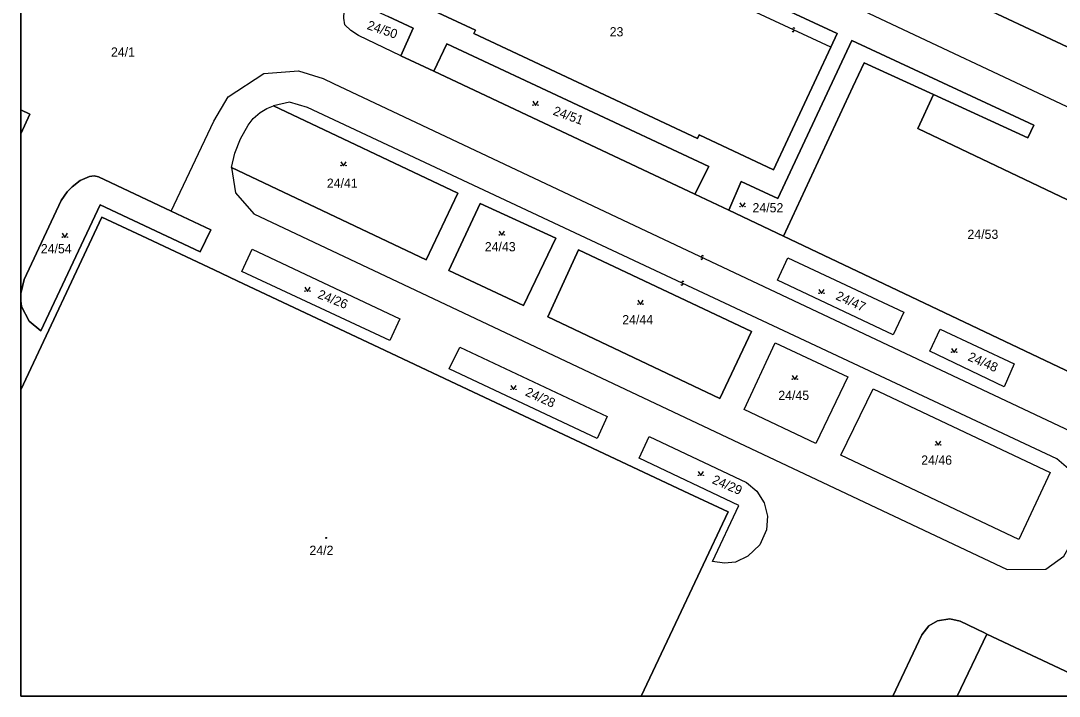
# Model space of a CAD drawing. Extents: x -600309 to -598967, y -1161267 to -1160292.
# Drawn here: x -600308.5 to -600116.9, y -1161267 to -1161142.4 of the extents above; entities that cross this region are included whole.
import ezdxf

# ---------------------------------------------------------------- set-up
doc = ezdxf.new("R2010")
doc.units = 0
for name, color, linetype in [('Level 1', 7, 'Continuous'), ('Level 13', 7, 'Continuous'), ('Level 3', 7, 'Continuous'), ('Level 4', 7, 'Continuous'), ('Level 5', 7, 'Continuous'), ('Level 57', 7, 'Continuous'), ('Level 60', 7, 'Continuous'), ('Vrstva 60', 7, 'Continuous'), ('Vrstva 63', 7, 'Continuous')]:
    doc.layers.add(name, color=color, linetype=linetype)

msp = doc.modelspace()

# ---------------------------------------------------------------- linework, layer by layer
at = {"layer": 'Level 1'}
msp.add_line((-600135.75, -1161267.03), (-600130.32, -1161255.55), dxfattribs=at)
for points in [[(-600238.73, -1161088.76), (-600238.46, -1161089.16), (-600151.25, -1161130.33), (-600098.6, -1161155.15)], [(-600229.5, -1161111.12), (-600228.24, -1161108.47), (-600227.38, -1161107.25), (-600226.27, -1161106.69), (-600224.53, -1161106.8), (-600223.79, -1161107.23), (-600043.89, -1161191.9), (-600043.26, -1161192.44), (-600042.89, -1161193.21), (-600043.19, -1161194.85), (-600044.7, -1161198.03), (-600057.71, -1161225.74), (-600058.61, -1161226.49), (-600059.44, -1161226.68), (-600060.69, -1161226.32), (-600067.67, -1161223.26)], [(-600238.42, -1161148.87), (-600246.26, -1161145.13), (-600247.67, -1161144.2), (-600248.73, -1161143.15), (-600248.94, -1161141.91), (-600248.86, -1161140.6), (-600248.54, -1161139.42), (-600247.94, -1161138.28)], [(-600238.39, -1161137.67), (-600224.67, -1161144.13), (-600224.93, -1161144.74), (-600183.7, -1161164.11), (-600183.4, -1161163.46), (-600169.68, -1161169.91), (-600159.11, -1161147.29)], [(-600171.55, -1161138.32), (-600157.93, -1161144.72), (-600159.11, -1161147.29)], [(-600240.77, -1161141.63), (-600236.13, -1161143.78), (-600238.42, -1161148.87)], [(-600177.93, -1161177.33), (-600175.65, -1161172.08), (-600168.84, -1161175.22), (-600155.19, -1161146.06), (-600121.64, -1161161.63), (-600122.74, -1161164), (-600140.15, -1161156.02)], [(-600232.34, -1161151.69), (-600229.91, -1161146.68), (-600181.59, -1161169.3), (-600184.19, -1161174.39)], [(-600238.42, -1161148.87), (-600232.34, -1161151.69)], [(-600232.34, -1161151.69), (-600184.19, -1161174.39)], [(-600140.15, -1161156.02), (-600152.93, -1161150.16), (-600155.05, -1161154.61), (-600167.8, -1161182.12)], [(-600096.77, -1161179.04), (-600110.68, -1161172.15), (-600112.84, -1161176.64), (-600143.02, -1161162.3), (-600140.15, -1161156.02)], [(-600308.54, -1161163.23), (-600306.84, -1161159.64), (-600308.54, -1161158.84)], [(-600269.67, -1161169.47), (-600269.02, -1161166.82), (-600268, -1161164.17), (-600266.56, -1161161.68), (-600265.66, -1161160.46), (-600264.37, -1161159.32), (-600263.16, -1161158.58), (-600261.93, -1161158.1)], [(-600269.67, -1161169.47), (-600233.73, -1161186.51), (-600227.89, -1161174.19), (-600261.93, -1161158.1)], [(-600280.78, -1161177.52), (-600294.21, -1161171.22), (-600295.02, -1161171.01), (-600295.86, -1161171.12), (-600297.57, -1161171.9), (-600299.08, -1161173.01), (-600300.01, -1161173.96), (-600301.08, -1161175.58), (-600307.92, -1161190.15), (-600308.54, -1161192.69)], [(-600184.19, -1161174.39), (-600177.93, -1161177.33)], [(-600308.54, -1161194.05), (-600308.43, -1161195.13), (-600307, -1161197.84), (-600304.83, -1161199.58), (-600293.87, -1161176.38), (-600275.43, -1161185.06), (-600273.47, -1161180.95), (-600280.78, -1161177.52)], [(-600223.76, -1161176.09), (-600229.54, -1161188.45), (-600215.78, -1161194.93), (-600209.85, -1161182.54), (-600223.76, -1161176.09)], [(-600194.05, -1161267.03), (-600188.22, -1161254.63), (-600178.05, -1161233.03), (-600186.2, -1161229.19), (-600203.05, -1161221.26), (-600230.38, -1161208.39), (-600241.33, -1161203.24), (-600268.6, -1161190.4), (-600272.88, -1161188.38), (-600286.21, -1161182.11), (-600293.56, -1161178.65), (-600308.54, -1161210.48)], [(-600177.93, -1161177.33), (-600167.8, -1161182.12)], [(-600167.8, -1161182.12), (-600108.4, -1161210.37)], [(-600267.76, -1161188.68), (-600265.82, -1161184.57), (-600238.61, -1161197.39), (-600240.46, -1161201.42), (-600267.76, -1161188.68)], [(-600179.56, -1161212.07), (-600173.75, -1161199.74), (-600205.67, -1161184.68), (-600211.3, -1161197.05), (-600179.56, -1161212.07)], [(-600168.93, -1161190.24), (-600167.03, -1161186.13), (-600145.64, -1161196.14), (-600147.6, -1161200.32), (-600168.93, -1161190.24)], [(-600140.83, -1161203.38), (-600138.93, -1161199.31), (-600125.27, -1161205.68), (-600127.12, -1161209.93), (-600140.83, -1161203.38)], [(-600227.55, -1161202.64), (-600200.34, -1161215.43), (-600202.19, -1161219.45), (-600229.49, -1161206.63), (-600227.55, -1161202.64)], [(-600161.87, -1161220.38), (-600175.08, -1161214.12), (-600169.33, -1161201.82), (-600155.98, -1161208.09), (-600161.87, -1161220.38)], [(-600124.37, -1161238.14), (-600157.24, -1161222.58), (-600151.25, -1161210.33), (-600118.61, -1161225.76), (-600124.37, -1161238.14)], [(-600192.62, -1161219.08), (-600174.66, -1161227.58), (-600172.71, -1161229.19), (-600171.36, -1161231.33), (-600170.76, -1161233.79), (-600170.96, -1161236.32), (-600172.17, -1161239.08), (-600174.4, -1161241.19), (-600176.67, -1161242.31), (-600178.7, -1161242.49), (-600180.89, -1161242.18), (-600176.04, -1161231.83), (-600194.46, -1161223.11), (-600192.62, -1161219.08)], [(-600147.67, -1161267.03), (-600142.31, -1161255.69), (-600141.01, -1161254.05), (-600139.39, -1161253.09), (-600137.13, -1161252.74), (-600135.21, -1161253.2), (-600130.76, -1161255.35), (-600130.32, -1161255.55)], [(-600130.32, -1161255.55), (-600111.76, -1161264.29)]]:
    msp.add_lwpolyline(points, dxfattribs=at)
at = {"layer": 'Level 13'}
for centre, start, end in [((-600166.06, -1161144.25), 192.3285, 64.4265), ((-600165.9, -1161143.91), 12.114, 244.704), ((-600182.92, -1161186.25), 191.9006, 64.4906), ((-600182.76, -1161185.91), 12.115, 244.213), ((-600186.57, -1161191), 192.2579, 64.3559), ((-600186.41, -1161190.66), 12.0434, 244.6334)]:
    msp.add_arc(centre, 0.184, start, end, dxfattribs=at)
at = {"layer": 'Level 3'}
for points in [[(-600159.11, -1161147.29), (-600172.85, -1161140.87), (-600172.58, -1161140.3)], [(-600280.78, -1161177.52), (-600272.9, -1161160.91), (-600270.28, -1161156.45), (-600263.67, -1161152.12), (-600257.33, -1161151.61), (-600252.77, -1161153.07), (-600250.82, -1161154), (-600114.85, -1161218.15), (-600109.02, -1161222.91), (-600107.4, -1161225.82), (-600106.31, -1161231.98), (-600107.31, -1161236.67), (-600109.75, -1161242.1), (-600110.36, -1161247.31), (-600105.36, -1161253.72), (-600077.13, -1161267.03)], [(-600269.67, -1161169.47), (-600268.92, -1161174.15), (-600265.52, -1161178.03), (-600179.33, -1161218.72), (-600126.58, -1161243.65), (-600119.41, -1161243.61), (-600116.11, -1161241.18), (-600114.43, -1161238.31), (-600112.99, -1161235.25), (-600112.16, -1161232.44), (-600112.49, -1161228.7), (-600113.5, -1161226.55), (-600117.37, -1161223.23), (-600255.61, -1161158.43), (-600258.98, -1161157.44), (-600261.93, -1161158.1)]]:
    msp.add_lwpolyline(points, dxfattribs=at)
at = {"layer": 'Level 5'}
for points in [[(-600214.08, -1161157.26), (-600213.58, -1161158.01), (-600213.08, -1161157.26)], [(-600249.48, -1161168.42), (-600248.98, -1161169.17), (-600248.48, -1161168.42)], [(-600175.87, -1161176), (-600175.37, -1161176.75), (-600174.87, -1161176)], [(-600300.89, -1161181.61), (-600300.39, -1161182.36), (-600299.89, -1161181.61)], [(-600220.28, -1161181.21), (-600219.78, -1161181.96), (-600219.28, -1161181.21)], [(-600256.15, -1161191.58), (-600255.65, -1161192.33), (-600255.15, -1161191.58)], [(-600161.3, -1161191.97), (-600160.8, -1161192.72), (-600160.3, -1161191.97)], [(-600194.72, -1161193.97), (-600194.22, -1161194.72), (-600193.72, -1161193.97)], [(-600136.83, -1161202.85), (-600136.33, -1161203.6), (-600135.83, -1161202.85)], [(-600166.23, -1161207.83), (-600165.73, -1161208.58), (-600165.23, -1161207.83)], [(-600218.12, -1161209.71), (-600217.62, -1161210.46), (-600217.12, -1161209.71)], [(-600139.78, -1161219.95), (-600139.28, -1161220.7), (-600138.78, -1161219.95)], [(-600183.55, -1161225.58), (-600183.05, -1161226.33), (-600182.55, -1161225.58)]]:
    msp.add_lwpolyline(points, dxfattribs=at)
for centre, radius in [((-600214.03, -1161157.96), 0.05), ((-600213.13, -1161157.96), 0.05), ((-600249.43, -1161169.12), 0.05), ((-600248.53, -1161169.12), 0.05), ((-600175.82, -1161176.7), 0.05), ((-600174.92, -1161176.7), 0.05), ((-600300.84, -1161182.31), 0.05), ((-600299.94, -1161182.31), 0.05), ((-600220.23, -1161181.91), 0.05), ((-600219.33, -1161181.91), 0.05), ((-600256.1, -1161192.28), 0.05), ((-600255.2, -1161192.28), 0.05), ((-600161.25, -1161192.67), 0.05), ((-600160.35, -1161192.67), 0.05), ((-600194.67, -1161194.67), 0.05), ((-600193.77, -1161194.67), 0.05), ((-600136.78, -1161203.55), 0.05), ((-600135.88, -1161203.55), 0.05), ((-600166.18, -1161208.53), 0.05), ((-600165.28, -1161208.53), 0.05), ((-600218.07, -1161210.41), 0.05), ((-600217.17, -1161210.41), 0.05), ((-600139.73, -1161220.65), 0.05), ((-600138.83, -1161220.65), 0.05), ((-600183.5, -1161226.28), 0.05), ((-600182.6, -1161226.28), 0.05), ((-600252.17, -1161237.83), 0.09), ((-600252.17, -1161237.83), 0.0521)]:
    msp.add_circle(centre, radius, dxfattribs=at)
at = {"layer": 'Level 60'}
for points in [[(-600098.6, -1161155.15), (-600151.25, -1161130.33), (-600238.46, -1161089.16), (-600238.73, -1161088.76), (-600238.93, -1161088.28), (-600239.07, -1161087.61), (-600239.05, -1161087.03), (-600238.79, -1161085.21), (-600235.97, -1161077.32), (-600201.12, -1161089.75), (-600189.72, -1161093.73), (-600181.17, -1161096.78), (-600158.74, -1161105.59), (-600136.33, -1161114.57), (-600119.48, -1161121.36), (-600085.92, -1161135.07)], [(-600223.79, -1161107.23), (-600043.89, -1161191.9)], [(-600238.39, -1161137.67), (-600224.67, -1161144.13), (-600224.93, -1161144.74), (-600183.7, -1161164.11), (-600183.4, -1161163.46), (-600169.68, -1161169.91), (-600159.11, -1161147.29), (-600157.93, -1161144.72), (-600171.55, -1161138.32)], [(-600171.55, -1161138.32), (-600157.93, -1161144.72), (-600159.11, -1161147.29), (-600169.68, -1161169.91), (-600183.4, -1161163.46), (-600183.7, -1161164.11), (-600224.93, -1161144.74), (-600224.67, -1161144.13), (-600238.39, -1161137.67)], [(-600112.84, -1161176.64), (-600143.02, -1161162.3), (-600140.15, -1161156.02), (-600122.74, -1161164), (-600121.64, -1161161.63), (-600155.19, -1161146.06), (-600168.84, -1161175.22), (-600175.65, -1161172.08), (-600177.93, -1161177.33), (-600184.19, -1161174.39), (-600181.59, -1161169.3), (-600229.91, -1161146.68), (-600232.34, -1161151.69), (-600238.42, -1161148.87), (-600236.13, -1161143.78), (-600240.77, -1161141.63)], [(-600108.4, -1161210.37), (-600167.8, -1161182.12), (-600155.05, -1161154.61), (-600152.93, -1161150.16), (-600140.15, -1161156.02), (-600143.02, -1161162.3), (-600112.84, -1161176.64)]]:
    msp.add_lwpolyline(points, dxfattribs=at)
for points in [[(-600238.42, -1161148.87), (-600246.26, -1161145.13), (-600247.67, -1161144.2), (-600248.73, -1161143.15), (-600248.94, -1161141.91), (-600248.86, -1161140.6), (-600248.54, -1161139.42), (-600247.94, -1161138.28), (-600240.77, -1161141.63), (-600236.13, -1161143.78)], [(-600167.8, -1161182.12), (-600177.93, -1161177.33), (-600175.65, -1161172.08), (-600168.84, -1161175.22), (-600155.19, -1161146.06), (-600121.64, -1161161.63), (-600122.74, -1161164), (-600140.15, -1161156.02), (-600152.93, -1161150.16), (-600155.05, -1161154.61)], [(-600229.91, -1161146.68), (-600181.59, -1161169.3), (-600184.19, -1161174.39), (-600232.34, -1161151.69)], [(-600227.89, -1161174.19), (-600233.73, -1161186.51), (-600269.67, -1161169.47), (-600269.02, -1161166.82), (-600268, -1161164.17), (-600266.56, -1161161.68), (-600265.66, -1161160.46), (-600264.37, -1161159.32), (-600263.16, -1161158.58), (-600261.93, -1161158.1)], [(-600229.54, -1161188.45), (-600223.76, -1161176.09), (-600209.85, -1161182.54), (-600215.78, -1161194.93)], [(-600267.76, -1161188.68), (-600265.82, -1161184.57), (-600238.61, -1161197.39), (-600240.46, -1161201.42)], [(-600173.75, -1161199.74), (-600179.56, -1161212.07), (-600211.3, -1161197.05), (-600205.67, -1161184.68)], [(-600168.93, -1161190.24), (-600167.03, -1161186.13), (-600145.64, -1161196.14), (-600147.6, -1161200.32)], [(-600140.83, -1161203.38), (-600138.93, -1161199.31), (-600125.27, -1161205.68), (-600127.12, -1161209.93)], [(-600227.55, -1161202.64), (-600200.34, -1161215.43), (-600202.19, -1161219.45), (-600229.49, -1161206.63)], [(-600161.87, -1161220.38), (-600175.08, -1161214.12), (-600169.33, -1161201.82), (-600155.98, -1161208.09)], [(-600124.37, -1161238.14), (-600157.24, -1161222.58), (-600151.25, -1161210.33), (-600118.61, -1161225.76)], [(-600192.62, -1161219.08), (-600174.66, -1161227.58), (-600172.71, -1161229.19), (-600171.36, -1161231.33), (-600170.76, -1161233.79), (-600170.96, -1161236.32), (-600172.17, -1161239.08), (-600174.4, -1161241.19), (-600176.67, -1161242.31), (-600178.7, -1161242.49), (-600180.89, -1161242.18), (-600176.04, -1161231.83), (-600194.46, -1161223.11)]]:
    msp.add_lwpolyline(points, close=True, dxfattribs=at)
at = {"layer": 'Vrstva 60'}
for points in [[(-600223.79, -1161107.23), (-600043.89, -1161191.9)], [(-600308.54, -1161128.7), (-600308.54, -1161158.84), (-600306.84, -1161159.64), (-600308.54, -1161163.23), (-600308.54, -1161192.69), (-600307.92, -1161190.15), (-600301.08, -1161175.58), (-600300.01, -1161173.96), (-600299.08, -1161173.01), (-600297.57, -1161171.9), (-600295.86, -1161171.12), (-600295.02, -1161171.01), (-600294.21, -1161171.22), (-600280.78, -1161177.52), (-600273.47, -1161180.95), (-600275.43, -1161185.06), (-600293.87, -1161176.38), (-600304.83, -1161199.58), (-600307, -1161197.84), (-600308.43, -1161195.13), (-600308.54, -1161194.05), (-600308.54, -1161210.48), (-600293.56, -1161178.65), (-600286.21, -1161182.11), (-600272.88, -1161188.38), (-600268.6, -1161190.4), (-600241.33, -1161203.24), (-600230.38, -1161208.39), (-600203.05, -1161221.26), (-600186.2, -1161229.19), (-600178.05, -1161233.03), (-600188.22, -1161254.63), (-600194.05, -1161267.03), (-600147.67, -1161267.03), (-600142.31, -1161255.69), (-600141.01, -1161254.05), (-600139.39, -1161253.09), (-600137.13, -1161252.74), (-600135.21, -1161253.2), (-600130.76, -1161255.35), (-600130.32, -1161255.55), (-600111.76, -1161264.29)], [(-600098.6, -1161155.15), (-600151.25, -1161130.33)], [(-600108.4, -1161210.37), (-600167.8, -1161182.12), (-600177.93, -1161177.33), (-600184.19, -1161174.39), (-600232.34, -1161151.69), (-600238.42, -1161148.87), (-600246.26, -1161145.13), (-600247.67, -1161144.2), (-600248.73, -1161143.15), (-600248.94, -1161141.91)]]:
    msp.add_lwpolyline(points, dxfattribs=at)
for points in [[(-600308.54, -1161158.84), (-600308.54, -1161163.23), (-600306.84, -1161159.64)], [(-600269.67, -1161169.47), (-600269.02, -1161166.82), (-600268, -1161164.17), (-600266.56, -1161161.68), (-600265.66, -1161160.46), (-600264.37, -1161159.32), (-600263.16, -1161158.58), (-600261.93, -1161158.1), (-600227.89, -1161174.19), (-600233.73, -1161186.51)], [(-600308.54, -1161192.69), (-600308.54, -1161194.05), (-600308.43, -1161195.13), (-600307, -1161197.84), (-600304.83, -1161199.58), (-600293.87, -1161176.38), (-600275.43, -1161185.06), (-600273.47, -1161180.95), (-600280.78, -1161177.52), (-600294.21, -1161171.22), (-600295.02, -1161171.01), (-600295.86, -1161171.12), (-600297.57, -1161171.9), (-600299.08, -1161173.01), (-600300.01, -1161173.96), (-600301.08, -1161175.58), (-600307.92, -1161190.15)], [(-600209.85, -1161182.54), (-600215.78, -1161194.93), (-600229.54, -1161188.45), (-600223.76, -1161176.09)], [(-600308.54, -1161210.48), (-600308.54, -1161267.03), (-600194.05, -1161267.03), (-600188.22, -1161254.63), (-600178.05, -1161233.03), (-600186.2, -1161229.19), (-600203.05, -1161221.26), (-600230.38, -1161208.39), (-600241.33, -1161203.24), (-600268.6, -1161190.4), (-600272.88, -1161188.38), (-600286.21, -1161182.11), (-600293.56, -1161178.65)], [(-600238.61, -1161197.39), (-600240.46, -1161201.42), (-600267.76, -1161188.68), (-600265.82, -1161184.57)], [(-600211.3, -1161197.05), (-600205.67, -1161184.68), (-600173.75, -1161199.74), (-600179.56, -1161212.07)], [(-600145.64, -1161196.14), (-600147.6, -1161200.32), (-600168.93, -1161190.24), (-600167.03, -1161186.13)], [(-600125.27, -1161205.68), (-600127.12, -1161209.93), (-600140.83, -1161203.38), (-600138.93, -1161199.31)], [(-600202.19, -1161219.45), (-600229.49, -1161206.63), (-600227.55, -1161202.64), (-600200.34, -1161215.43)], [(-600169.33, -1161201.82), (-600155.98, -1161208.09), (-600161.87, -1161220.38), (-600175.08, -1161214.12)], [(-600151.25, -1161210.33), (-600118.61, -1161225.76), (-600124.37, -1161238.14), (-600157.24, -1161222.58)], [(-600172.71, -1161229.19), (-600171.36, -1161231.33), (-600170.76, -1161233.79), (-600170.96, -1161236.32), (-600172.17, -1161239.08), (-600174.4, -1161241.19), (-600176.67, -1161242.31), (-600178.7, -1161242.49), (-600180.89, -1161242.18), (-600176.04, -1161231.83), (-600194.46, -1161223.11), (-600192.62, -1161219.08), (-600174.66, -1161227.58)], [(-600147.67, -1161267.03), (-600135.75, -1161267.03), (-600130.32, -1161255.55), (-600130.76, -1161255.35), (-600135.21, -1161253.2), (-600137.13, -1161252.74), (-600139.39, -1161253.09), (-600141.01, -1161254.05), (-600142.31, -1161255.69)], [(-600135.75, -1161267.03), (-600113.05, -1161267.03), (-600111.76, -1161264.29), (-600130.32, -1161255.55)]]:
    msp.add_lwpolyline(points, close=True, dxfattribs=at)
at = {"layer": 'Vrstva 63'}
msp.add_lwpolyline([(-600308.54, -1160292.35), (-598967.11, -1160292.35), (-598967.11, -1161267.03), (-600308.54, -1161267.03)], close=True, dxfattribs=at)

# ---------------------------------------------------------------- texts
at = {"layer": 'Level 4'}
for s, rotation, p in [('24/50', 341.1, (-600244.78, -1161143.9)), ('24/51', 340.2, (-600210.48, -1161159.7)), ('24/26', 338.4, (-600253.91, -1161193.51)), ('24/47', 335.7, (-600158.33, -1161193.75)), ('24/48', 336.6, (-600133.95, -1161205.01)), ('24/28', 335.7, (-600215.6, -1161211.49)), ('24/29', 336.6, (-600181.14, -1161227.68))]:
    msp.add_text(s, height=1.7, rotation=rotation, dxfattribs=at).set_placement(p)
for s, p in [('23', (-600199.89, -1161145.28)), ('24/41', (-600252.07, -1161173.22)), ('24/52', (-600173.54, -1161177.75)), ('24/53', (-600133.88, -1161182.64)), ('24/54', (-600304.84, -1161185.3)), ('24/43', (-600222.93, -1161184.94)), ('24/44', (-600197.57, -1161198.41)), ('24/45', (-600168.78, -1161212.37)), ('24/46', (-600142.41, -1161224.31)), ('24/2', (-600255.28, -1161240.95))]:
    msp.add_text(s, height=1.7, dxfattribs=at).set_placement(p)
at = {"layer": 'Level 57'}
msp.add_text('24/1', height=1.7, dxfattribs=at).set_placement((-600291.9, -1161149.02))

doc.saveas('drawing.dxf')
